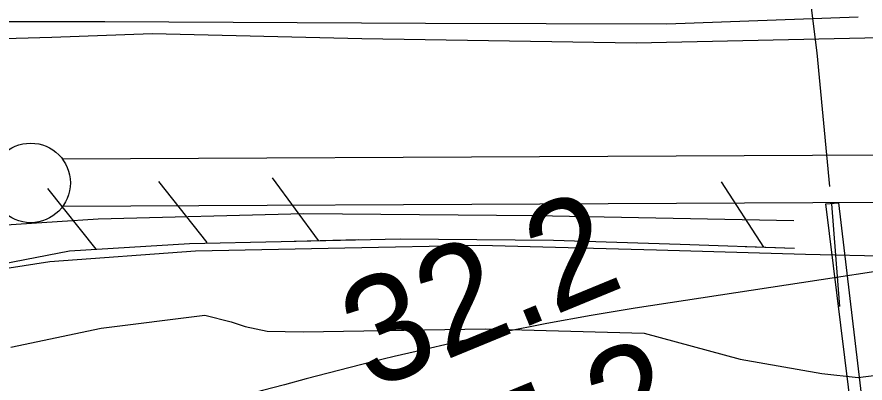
# Model space of a CAD drawing. Extents: x 3392644 to 3430565, y 576657 to 602123.
# Drawn here: x 3404717 to 3405250, y 596559 to 596789 of the extents above; entities that cross this region are included whole.
import ezdxf

# ---------------------------------------------------------------- set-up
doc = ezdxf.new("R2010")
doc.units = 0
for name, color, linetype in [('V-CHAN-DOCK', 7, 'Continuous'), ('V-FLOD-BASE', 7, 'Continuous'), ('V-LEVE-TOET', 7, 'Continuous'), ('V-RIVR-RANG', 7, 'Continuous'), ('V-RRAP-FSHR', 7, 'Continuous'), ('V-SITE-VEGE', 7, 'Continuous'), ('V-SURV-LINE', 7, 'Continuous'), ('V-TOPO-MINR', 7, 'Continuous'), ('V-TOPO-SHOR', 7, 'Continuous'), ('V-UTIL-LINE', 7, 'Continuous')]:
    doc.layers.add(name, color=color, linetype=linetype)

msp = doc.modelspace()

# ---------------------------------------------------------------- linework, layer by layer
at = {"layer": 'V-CHAN-DOCK'}
msp.add_lwpolyline([(3405512.57, 596279.09), (3405275.92, 596236.66), (3405270.43, 596267.31), (3405275.22, 596268.17), (3405225.33, 596671.61), (3405233.27, 596672.36), (3405281.06, 596268.94), (3405505.62, 596309.09), (3405512.57, 596279.09)], dxfattribs=at)
at = {"layer": 'V-FLOD-BASE'}
msp.add_lwpolyline([(3404612.76, 596652.21), (3404767.72, 596662.25), (3404897.15, 596665.61), (3405042.62, 596664.25), (3405205.12, 596661.07)], dxfattribs=at)
at = {"layer": 'V-LEVE-TOET'}
for points in [[(3404596.13, 596772.43), (3404738.6, 596776.52), (3404801.59, 596778.83), (3404933.46, 596775.68), (3405106.11, 596772.93), (3405268.99, 596776.55), (3405276.67, 596776.66)], [(3405966.78, 596660.66), (3405854.2, 596647.86), (3405839.95, 596646.85), (3405825.68, 596646.04), (3405811.4, 596645.43), (3405797.12, 596645.03), (3405782.83, 596644.84), (3405768.54, 596644.84), (3405754.25, 596645.05), (3405739.97, 596645.47), (3405725.7, 596646.08), (3405586.32, 596652.53), (3405462.5, 596653.45), (3405375.47, 596649.98), (3405268.1, 596638.57), (3405212.48, 596639.79), (3405118.79, 596642.5), (3405007.79, 596645.46), (3404922.83, 596643.85), (3404828.96, 596641.84), (3404737.27, 596635.15), (3404630.77, 596618.51)]]:
    msp.add_lwpolyline(points, dxfattribs=at)
at = {"layer": 'V-RRAP-FSHR'}
for p, q in [((3404836.35, 596647.39), (3404805.94, 596685.59)), ((3404906.35, 596648.54), (3404877.43, 596687.89)), ((3404766.48, 596643.09), (3404736.07, 596681.3)), ((3405186.25, 596644.37), (3405159.74, 596685.37))]:
    msp.add_line(p, q, dxfattribs=at)
for points in [[(3404122.89, 596364.66), (3404153.51, 596397.16), (3404197.77, 596440.84), (3404232.63, 596465.89), (3404272.96, 596489.97), (3404322.12, 596516.71), (3404345.88, 596529.27), (3404370.36, 596543.89), (3404407.67, 596568.11), (3404442.72, 596589.04), (3404465.08, 596596.85), (3404496.31, 596605.08), (3404524.03, 596608.28), (3404575.78, 596615.4), (3404657.74, 596624.29), (3404749.69, 596642.06), (3404825.08, 596646.69), (3404882.9, 596648.01), (3404931.67, 596649.12)], [(3404657.74, 596624.29), (3404749.69, 596642.06), (3404825.08, 596646.69), (3404882.9, 596648.01), (3404957.75, 596649.71), (3405053.98, 596648.88), (3405133.66, 596646.3), (3405205.58, 596643.65)], [(3405174.64, 596644.79), (3405205.58, 596643.65)]]:
    msp.add_lwpolyline(points, dxfattribs=at)
at = {"layer": 'V-SITE-VEGE'}
msp.add_lwpolyline([(3404712.84, 596581.54), (3404769.68, 596593.45), (3404834.83, 596601.56), (3404851.41, 596597.5), (3404860.11, 596594.49), (3404873.92, 596591.56), (3404896.74, 596591.14), (3405011.15, 596592.95), (3405111.08, 596590.21), (3405171.51, 596573.86), (3405222.77, 596564.84), (3405245.62, 596562.45), (3405300.56, 596569.61), (3405333.83, 596579.97), (3405347.89, 596586.09), (3405363.14, 596591.06), (3405405.93, 596596.45), (3405463.77, 596594.22), (3405526.4, 596587.74)], dxfattribs=at)
at = {"layer": 'V-SURV-LINE'}
for points in [[(3404745.19, 596699.89), (3405774.57, 596705.06)], [(3405774.73, 596675.06), (3404745.34, 596669.89)]]:
    msp.add_lwpolyline(points, dxfattribs=at)
msp.add_circle((3404725.29, 596684.79), 25, dxfattribs=at)
at = {"layer": 'V-TOPO-MINR'}
msp.add_lwpolyline([(3405380.75, 596647.93), (3405105.45, 596605.97), (3405077.67, 596601.43), (3405049.96, 596596.48), (3405022.37, 596590.94), (3404994.85, 596584.99), (3404967.73, 596578.82), (3404953.85, 596575.59), (3404939.99, 596572.25), (3404926.17, 596568.78), (3404912.37, 596565.2), (3404898.59, 596561.54), (3404884.82, 596557.87), (3404871.05, 596554.19), (3404857.29, 596550.49), (3404721.94, 596514)], dxfattribs=at)
at = {"layer": 'V-TOPO-SHOR'}
msp.add_lwpolyline([(3405245.73, 596788.98), (3405125.26, 596784.71), (3404973.59, 596785.07), (3404771.87, 596786.2), (3404614.3, 596786.07), (3404443.43, 596779.82), (3404426.15, 596776.39), (3404391.23, 596767.57), (3404352.41, 596756.31), (3404289.05, 596727.73), (3404246.49, 596703.82), (3404209.83, 596679.99), (3404150.05, 596624.29), (3404063.17, 596538.61), (3403936.42, 596408.18), (3403793.75, 596262.53), (3403656.47, 596125.63), (3403533.55, 596002.35), (3403383.19, 595845.15)], dxfattribs=at)
at = {"layer": 'V-UTIL-LINE'}
msp.add_line((3405228.98, 596671.6), (3405234, 596607.1), dxfattribs=at)
msp.add_lwpolyline([(3405195.77, 596956.98), (3405219.69, 596766.67), (3405227.74, 596682.51)], dxfattribs=at)

# ---------------------------------------------------------------- texts
at = {"layer": 'V-RIVR-RANG'}
for s, p in [('32.2', (3404939.25, 596553.91)), ('27.2', (3404977.56, 596461.55))]:
    msp.add_text(s, height=67, rotation=22.3883, dxfattribs=at).set_placement(p)

doc.saveas('drawing.dxf')
